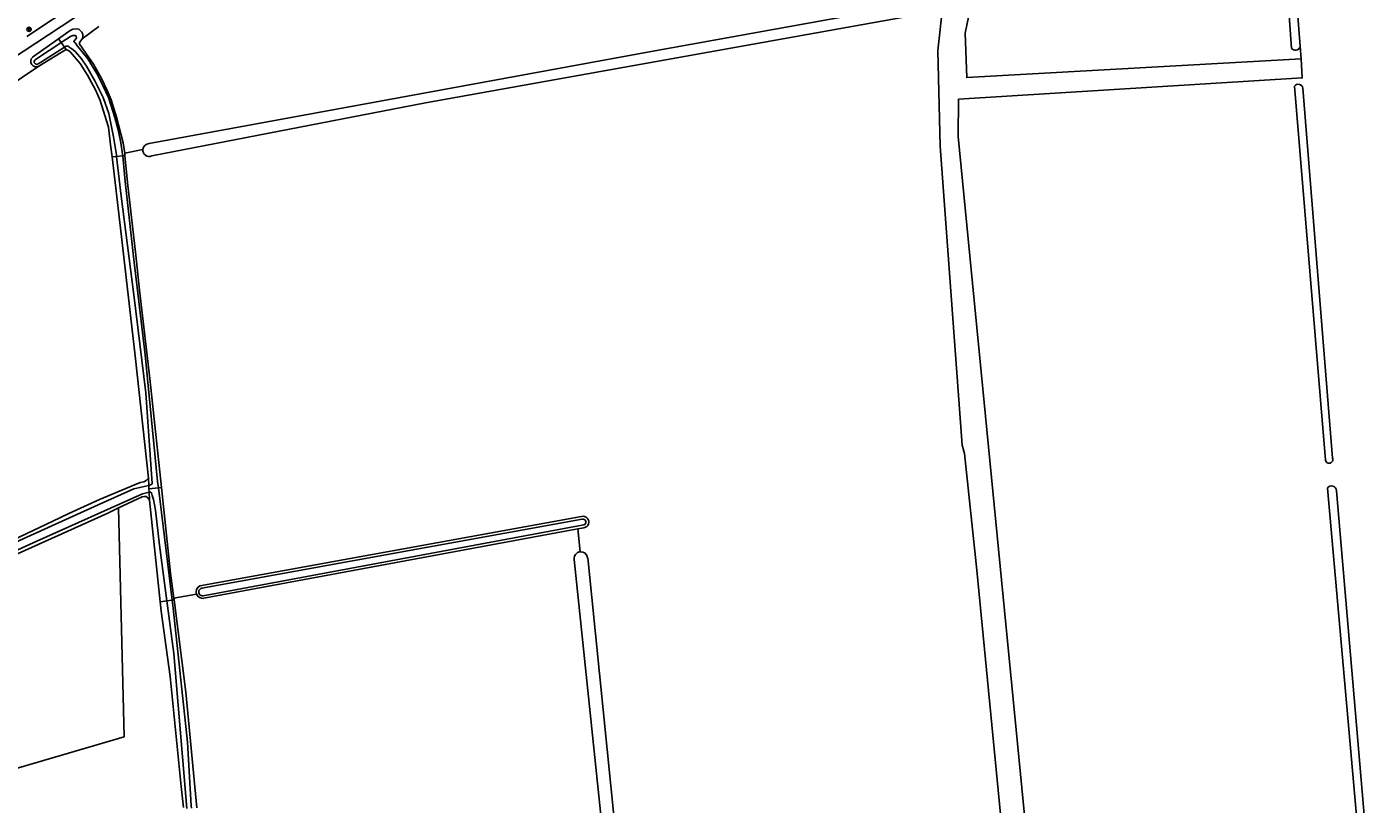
# Model space of a CAD drawing. Extents: x 140000 to 143000, y 403500 to 406000.
# Drawn here: x 140683.1 to 140939.7, y 404486.5 to 404635.1 of the extents above; entities that cross this region are included whole.
import ezdxf

# ---------------------------------------------------------------- set-up
doc = ezdxf.new("R2010")
doc.units = 0
for name, color, linetype in [('gg-afsc-erfafscheiding', 7, 'Continuous'), ('gg-knt-bronhoudergrens', 7, 'Continuous'), ('gg-knt-verharding', 7, 'Continuous'), ('gg-kntw-bovenkant insteek waterloop', 7, 'Continuous'), ('gg-kntw-waterlijn', 7, 'Continuous'), ('gt-grn-groengrens', 7, 'Continuous'), ('gt-symb-boom', 7, 'Continuous'), ('gx-grn-maaiveld', 7, 'Continuous')]:
    doc.layers.add(name, color=color, linetype=linetype)

# ---------------------------------------------------------------- blocks, each defined once
blk = doc.blocks.new('gt0-BOOM')
at = {"layer": 'gt-symb-boom'}
for radius in [0.4, 0.2]:
    blk.add_circle((0, 0), radius, dxfattribs=at)

msp = doc.modelspace()

# ---------------------------------------------------------------- linework, layer by layer
at = {"layer": 'gg-afsc-erfafscheiding'}
msp.add_lwpolyline([(140874, 404446.51), (140870.26, 404474.1), (140864.71, 404531.22), (140862.31, 404553.57), (140861.92, 404555.16), (140857.7, 404612.34), (140857.26, 404630.62), (140858.18, 404639.3), (140858.28, 404640.16)], dxfattribs=at)
at = {"layer": 'gg-knt-bronhoudergrens'}
for points in [[(140872.14, 404663.57), (140869.84, 404661.78), (140867.61, 404658.77), (140862.49, 404633.91), (140862.76, 404625.44), (140926.68, 404628.99)], [(140666.62, 404527.97), (140669.39, 404520.37), (140652.67, 404514.26), (140662.33, 404487.84), (140701.66, 404499.39), (140700.6, 404543.13)]]:
    msp.add_lwpolyline(points, dxfattribs=at)
at = {"layer": 'gg-knt-verharding'}
msp.add_line((140602.96, 404578.05), (140694.66, 404638.53), dxfattribs=at)
for points in [[(140683.05, 404633.26), (140693.09, 404639.89), (140693.78, 404640.34)], [(140886.9, 404268.88), (140892.4, 404270.82), (140887.85, 404329.25), (140882.15, 404401.98), (140877.46, 404447.22), (140861.14, 404614.19), (140861.2, 404621.27), (140926.92, 404625.36), (140926.68, 404628.99)]]:
    msp.add_lwpolyline(points, dxfattribs=at)
at = {"layer": 'gg-kntw-bovenkant insteek waterloop'}
for p, q in [((140922.37, 404664.64), (140924.88, 404631.02)), ((140689.13, 404632.84), (140684.16, 404629.3)), ((140685.37, 404627.63), (140690.47, 404630.71)), ((140690.64, 404630.75), (140690.47, 404630.71)), ((140925.4, 404623.79), (140931.33, 404552.26)), ((140927.04, 404623.38), (140932.71, 404552.68)), ((140938.25, 404473.28), (140931.71, 404546.93)), ((140939.7, 404472.99), (140933.46, 404546.42)), ((140708.55, 404525.21), (140706.51, 404544.61)), ((140789.13, 404541.5), (140716.17, 404528.22)), ((140789.59, 404539.35), (140788.44, 404539.14)), ((140711.22, 404525.54), (140711.18, 404525.86))]:
    msp.add_line(p, q, dxfattribs=at)
for points in [[(140926.52, 404631.43), (140921.16, 404699.87), (140916.99, 404739.47), (140916.24, 404749.34)], [(140852.27, 404639.42), (140802.45, 404630.41), (140706.44, 404612.8)], [(140706.96, 404610.44), (140759.3, 404620.58), (140852.93, 404637.38)], [(140689.13, 404632.84), (140691.36, 404634.43), (140691.9, 404634.67), (140692.58, 404634.77), (140693.05, 404634.71), (140693.61, 404634.12), (140693.79, 404633.71), (140693.79, 404633.08), (140693.65, 404632.82)], [(140693.65, 404632.82), (140693.21, 404632.23), (140693.07, 404631.93)], [(140693.07, 404631.93), (140694.38, 404630.12), (140695.81, 404627.99), (140697.35, 404625.23), (140698.45, 404622.95), (140699.18, 404621.15), (140700.2, 404617.87), (140701.51, 404612.92), (140701.79, 404611)], [(140690.64, 404630.75), (140691.05, 404630.62), (140691.4, 404630.29), (140693.26, 404628.1), (140694.67, 404625.88), (140696.23, 404623.07), (140697.11, 404621.06), (140698.02, 404618.19), (140698.66, 404615.96), (140699.1, 404612.59), (140699.37, 404610.27)], [(140699.37, 404610.27), (140700.98, 404596.66), (140703.76, 404572.22), (140706.36, 404548.82)], [(140701.83, 404610.53), (140701.79, 404610.99), (140701.79, 404611)], [(140708.8, 404547.06), (140708.48, 404550.05), (140706.61, 404567.92), (140704.62, 404584.76), (140703.91, 404591.48), (140702.31, 404605.34), (140701.83, 404610.53)], [(140688.06, 404540.62), (140691.09, 404542.05), (140696.96, 404544.76), (140704.75, 404547.99), (140705.46, 404548.16), (140705.89, 404548.36), (140706.36, 404548.82)], [(140700.6, 404543.13), (140705.11, 404545.25), (140705.53, 404545.32), (140705.92, 404545.33), (140706.22, 404545.09), (140706.51, 404544.61)], [(140708.8, 404547.06), (140710.56, 404530.66), (140711.18, 404525.86)], [(140700.6, 404543.13), (140698.55, 404542.17), (140678.85, 404533.26), (140666.62, 404527.97)], [(140661.95, 404528.53), (140667.82, 404531.07), (140688.06, 404540.62)], [(140716.89, 404525.86), (140787.73, 404539.01), (140788.44, 404539.14)], [(140787.72, 404533.27), (140798.77, 404427.62), (140798.51, 404427.1)], [(140801.06, 404428.04), (140800.55, 404428.55), (140795.52, 404482.4), (140790.3, 404533.58)], [(140713.05, 404485.87), (140712.58, 404489.89), (140710.46, 404510.89), (140708.74, 404523.43), (140708.55, 404525.21)], [(140711.22, 404525.54), (140713.48, 404507.9), (140715.61, 404485.82)]]:
    msp.add_lwpolyline(points, dxfattribs=at)
for centre, radius, start, end in [((140925.61, 404631.58), 0.925, 217.5966, 278.7554), ((140925.61, 404631.58), 0.927, 278.8682, 350.4591), ((140684.86, 404628.53), 1.04, 132.4033, 300.0116), ((140926.13, 404623.21), 0.928, 10.3952, 141.746), ((140706.48, 404611.57), 1.23, 91.7828, 175.8088), ((140706.48, 404611.57), 1.23, 175.8553, 292.7646), ((140932.04, 404552.42), 0.726, 192.0195, 20.9696), ((140932.51, 404546.39), 0.957, 1.4496, 145.7784), ((140789.43, 404540.44), 1.1, 278.3729, 105.7985), ((140789, 404533.47), 1.3, 127.6881, 188.8705), ((140789.01, 404533.47), 1.3, 94.9654, 127.6491), ((140789, 404533.47), 1.3, 4.8538, 94.8387), ((140716.69, 404527.09), 1.25, 114.7221, 201.5386), ((140716.69, 404527.09), 1.25, 201.5742, 279.1995)]:
    msp.add_arc(centre, radius, start, end, dxfattribs=at)
at = {"layer": 'gg-kntw-waterlijn'}
for p, q in [((140708.22, 404546.99), (140710.84, 404525.5)), ((140789.22, 404541.01), (140716.55, 404527.79)), ((140789.54, 404539.89), (140716.8, 404526.35))]:
    msp.add_line(p, q, dxfattribs=at)
for points in [[(140689.64, 404632.14), (140689.38, 404631.97), (140685.31, 404629.27), (140684.66, 404628.85)], [(140701.43, 404610.49), (140701.4, 404610.8), (140701.05, 404612.97), (140700.53, 404615.43), (140699.91, 404617.79), (140698.71, 404621.59), (140697.68, 404623.77), (140696.44, 404626.18), (140694.71, 404628.99), (140692.59, 404631.71), (140692.37, 404632.01), (140692.09, 404632.27), (140692.11, 404632.48), (140692.58, 404632.99), (140692.52, 404633.36), (140692.33, 404633.46), (140691.9, 404633.49), (140691.45, 404633.31), (140689.64, 404632.14)], [(140690.28, 404631.26), (140685.72, 404628.34), (140685.25, 404628.03)], [(140690.28, 404631.26), (140690.58, 404631.45), (140690.9, 404631.43), (140691.18, 404631.3), (140691.39, 404631.14), (140691.87, 404630.8), (140692.37, 404630.32), (140693.5, 404629), (140694.46, 404627.63), (140696.07, 404624.78), (140697.68, 404621.59), (140698.73, 404618.58), (140699.66, 404614.12), (140700.2, 404610.66), (140700.23, 404610.36)], [(140700.23, 404610.36), (140701.14, 404602.78), (140703.55, 404583.88), (140705.8, 404565.12), (140707.02, 404547.79), (140706.95, 404547.71), (140706.41, 404547.43)], [(140701.43, 404610.49), (140701.89, 404605.53), (140703.51, 404590.64), (140705.71, 404572.42), (140708.07, 404548.17), (140708.22, 404546.99)], [(140567.76, 404486.05), (140593.6, 404497.59), (140617.72, 404508.51), (140643.19, 404519.94), (140667.3, 404530.41), (140696.71, 404543.75), (140703.54, 404546.78), (140706.41, 404547.43)], [(140706.45, 404546.16), (140705.2, 404545.83), (140685.02, 404536.82), (140666.99, 404528.61), (140650.79, 404521.63), (140636.02, 404514.72), (140621.97, 404509), (140619.97, 404507.97), (140617.96, 404506.64), (140596.19, 404497.16), (140577.84, 404488.98), (140557.79, 404480.15)], [(140709.86, 404525.38), (140708.44, 404536.05), (140707.65, 404542.74), (140707.27, 404544.73), (140707.07, 404545.52), (140706.89, 404546), (140706.61, 404546.19), (140706.45, 404546.16)], [(140709.86, 404525.38), (140711.21, 404515.29), (140713.64, 404485.65)], [(140710.84, 404525.5), (140711.03, 404523.99), (140713.82, 404498.36), (140714.52, 404486.2), (140714.57, 404485.73)]]:
    msp.add_lwpolyline(points, dxfattribs=at)
for centre, radius, start, end in [((140684.99, 404628.46), 0.506, 130.1308, 300.8124), ((140789.37, 404540.45), 0.581, 286.8841, 104.5598), ((140716.66, 404527.07), 0.728, 99.0258, 280.4294)]:
    msp.add_arc(centre, radius, start, end, dxfattribs=at)
at = {"layer": 'gt-grn-groengrens'}
for p, q in [((140693.65, 404632.82), (140696.84, 404635.22)), ((140926.52, 404631.43), (140926.68, 404628.99)), ((140678.93, 404623.28), (140685.37, 404627.63)), ((140705.25, 404611.66), (140701.79, 404611)), ((140788.89, 404534.76), (140788.44, 404539.14)), ((140711.18, 404525.86), (140715.53, 404526.63))]:
    msp.add_line(p, q, dxfattribs=at)
at = {"layer": 'gx-grn-maaiveld'}
for p, q in [((140689.64, 404632.14), (140689.13, 404632.84)), ((140689.64, 404632.14), (140690.28, 404631.26)), ((140690.28, 404631.26), (140690.64, 404630.75)), ((140700.23, 404610.36), (140699.37, 404610.27)), ((140700.23, 404610.36), (140701.43, 404610.49)), ((140701.43, 404610.49), (140701.83, 404610.53)), ((140706.41, 404547.43), (140706.36, 404548.82)), ((140706.43, 404546.79), (140706.41, 404547.43)), ((140708.22, 404546.99), (140706.43, 404546.79)), ((140706.43, 404546.79), (140706.45, 404546.16)), ((140706.45, 404546.16), (140706.51, 404544.61)), ((140708.8, 404547.06), (140708.22, 404546.99)), ((140709.86, 404525.38), (140708.55, 404525.21)), ((140710.84, 404525.5), (140709.86, 404525.38)), ((140710.84, 404525.5), (140711.22, 404525.54))]:
    msp.add_line(p, q, dxfattribs=at)

# ---------------------------------------------------------------- block references
at = {"layer": 'gt-symb-boom'}
msp.add_blockref('gt0-BOOM', (140683.51, 404634.64), dxfattribs=at)

doc.saveas('drawing.dxf')
